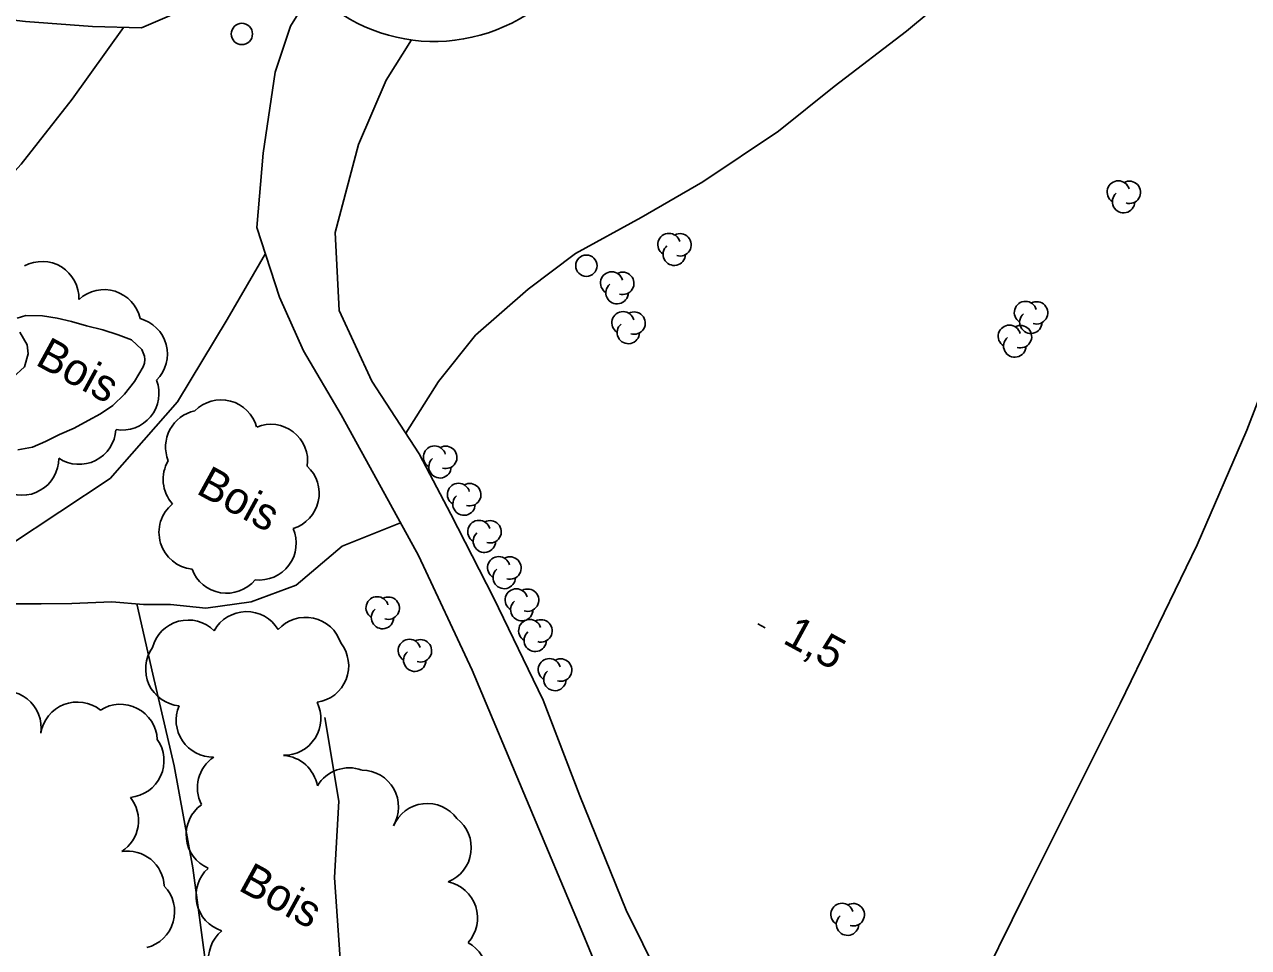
# Model space of a CAD drawing. Extents: x 219136 to 222520, y 5421589 to 5424530.
# Drawn here: x 221065 to 221179.8, y 5422253 to 5422339.6 of the extents above; entities that cross this region are included whole.
import ezdxf

# ---------------------------------------------------------------- set-up
doc = ezdxf.new("R2010")
doc.units = 0
for name, color, linetype in [('Level 19', 7, 'Continuous'), ('Level 2', 7, 'Continuous'), ('Level 21', 7, 'Continuous'), ('Level 22', 7, 'Continuous'), ('Level 3', 7, 'Continuous'), ('Level 36', 7, 'Continuous'), ('Level 44', 7, 'Continuous')]:
    doc.layers.add(name, color=color, linetype=linetype)

msp = doc.modelspace()

# ---------------------------------------------------------------- linework, layer by layer
at = {"layer": 'Level 19'}
for points in [[(221117.33, 5422254.32), (221112.06, 5422266.89), (221106.97, 5422279.04), (221101.93, 5422289.78), (221098.43, 5422296.17), (221094.68, 5422302.99), (221091.15, 5422308.99), (221088.89, 5422314.01), (221086.79, 5422320.55), (221087.36, 5422327.53), (221088.49, 5422335.13), (221089.93, 5422339.44), (221092, 5422342.79)], [(221101.27, 5422338.14), (221098.89, 5422334.37), (221096.3, 5422328.33), (221094.12, 5422320.08), (221094.51, 5422312.76), (221097.56, 5422306.12), (221102.01, 5422299.33), (221104.95, 5422293.65), (221108.98, 5422285.83), (221113.61, 5422276.2), (221117.06, 5422267.24), (221121.4, 5422256.52)], [(221121.4, 5422256.52), (221126.09, 5422247.05), (221129.93, 5422243.15), (221134.8, 5422241.48), (221140.61, 5422240.63), (221147.23, 5422241.87), (221150.69, 5422241.99), (221152.54, 5422240.42), (221150.37, 5422234.31), (221143.86, 5422223.98), (221136.86, 5422212.14), (221130.57, 5422203.02), (221123.7, 5422209.35), (221124.09, 5422214.24), (221125.09, 5422219.41), (221126.07, 5422224.99), (221125.26, 5422232.4), (221123.59, 5422239.08), (221120.89, 5422245.69), (221117.33, 5422254.32)]]:
    msp.add_lwpolyline(points, dxfattribs=at)
at = {"layer": 'Level 2'}
for points in [[(221064.3, 5422312.04), (221065.12, 5422312.28), (221066.68, 5422312.25), (221068.06, 5422312.03), (221069.4, 5422311.72), (221070.8, 5422311.34), (221072.32, 5422310.94), (221073.76, 5422310.48), (221075.03, 5422310.02), (221075.98, 5422309.09), (221076.23, 5422308.48), (221076.26, 5422308.16), (221076.23, 5422307.82), (221076.13, 5422307.48), (221075.32, 5422306.11), (221074.36, 5422304.91), (221073.28, 5422303.86), (221072.13, 5422303.07), (221070.97, 5422302.43), (221069.65, 5422301.72), (221068.27, 5422301.14), (221066.97, 5422300.49), (221065.75, 5422299.94), (221064.38, 5422299.7)], [(221063.9, 5422306.49), (221064.99, 5422307.48), (221065.33, 5422308.71), (221065.23, 5422309.53), (221064.56, 5422310.73)]]:
    msp.add_lwpolyline(points, dxfattribs=at)
at = {"layer": 'Level 21'}
for centre, radius, start, end in [((221103.34, 5422354.4), 16.41, 277.0551, 321.6705), ((221103.45, 5422354.08), 16.09, 231.9212, 276.8159)]:
    msp.add_arc(centre, radius, start, end, dxfattribs=at)
at = {"layer": 'Level 22'}
for points in [[(221100.74, 5422301.27), (221103.82, 5422306.11), (221107.29, 5422310.44), (221112.22, 5422314.76), (221116.66, 5422318.1), (221122.82, 5422321.48), (221128.6, 5422324.84), (221135.68, 5422329.57), (221140.9, 5422333.77), (221147.68, 5422338.95), (221151.94, 5422342.54), (221156.7, 5422348.11), (221161.25, 5422353.38), (221165.29, 5422359.25), (221166.91, 5422364.48), (221166.72, 5422368.48), (221165.59, 5422373.7)], [(221008.73, 5422354.2), (221014.17, 5422349.45), (221019.03, 5422345.74), (221025.26, 5422342.61), (221028.45, 5422341.61), (221031.97, 5422340.5), (221038.52, 5422340.65), (221046.1, 5422341.45), (221052.27, 5422341.43), (221058.64, 5422340.63), (221065.07, 5422339.87), (221071.36, 5422339.39), (221075.95, 5422339.28), (221080.13, 5422341.07), (221085.38, 5422342.95), (221087.81, 5422343.73), (221090.23, 5422344.96)], [(221074.28, 5422339.32), (221069.45, 5422332.59), (221064.69, 5422326.49), (221058.91, 5422320.12), (221054.31, 5422315.06), (221051, 5422310.99), (221050.34, 5422306.95), (221051.52, 5422301.03), (221052.84, 5422295.12), (221052.91, 5422289.62), (221052.43, 5422287.71), (221051.66, 5422284.61), (221045.03, 5422280.36), (221038.32, 5422275.94), (221034.56, 5422273.05)], [(221087.58, 5422318.1), (221083.99, 5422311.91), (221079.35, 5422304.19), (221073.01, 5422297.02), (221063.57, 5422290.76), (221058.45, 5422288.18), (221056.71, 5422287.23), (221055.3, 5422286.46), (221051.74, 5422284.95)], [(221174.95, 5422290.77), (221179.61, 5422301.55), (221183.76, 5422312.33)], [(221100.25, 5422292.85), (221094.79, 5422290.67), (221090.47, 5422287.01), (221086.25, 5422285.44), (221081.98, 5422284.85), (221078.69, 5422285.18), (221076.16, 5422285.2), (221073.17, 5422285.44), (221069.43, 5422285.27), (221066.55, 5422285.26), (221062.65, 5422285.24)], [(221174.95, 5422290.77), (221167.72, 5422275.91), (221158.89, 5422258.21), (221153.79, 5422247.89), (221150.51, 5422241.98)], [(221075.51, 5422285.25), (221077.01, 5422278.66), (221079.01, 5422270.07), (221080.77, 5422260.49), (221081.99, 5422251.4), (221082.88, 5422244.27)], [(221093.15, 5422274.59), (221094.46, 5422266.73), (221094.06, 5422259.59), (221094.6, 5422251.91), (221095.47, 5422244.75), (221096.29, 5422238.44), (221098.88, 5422230.64), (221100.89, 5422221.34), (221102.21, 5422213.38), (221100.9, 5422208.56), (221099.63, 5422202.53), (221100.47, 5422195.8), (221102.58, 5422190.93), (221104.59, 5422187.28), (221106.21, 5422184.3), (221107.58, 5422181.99)]]:
    msp.add_lwpolyline(points, dxfattribs=at)
at = {"layer": 'Level 3'}
msp.add_line((221133.74, 5422283.37), (221134.44, 5422282.99), dxfattribs=at)
at = {"layer": 'Level 36'}
for centre in [(221085.37, 5422338.7), (221117.68, 5422316.96)]:
    msp.add_circle(centre, 1, dxfattribs=at)
at = {"layer": 'Level 44'}
for centre, radius, start, end in [((221167.55, 5422323.88), 1.05, 15.4747, 238.159), ((221168.59, 5422323.85), 1.05, 252.6532, 118.3418), ((221168.05, 5422322.97), 1.05, 130.807, 358.2641), ((221125.42, 5422318.95), 1.05, 15.4747, 238.159), ((221126.46, 5422318.92), 1.05, 252.6532, 118.3418), ((221125.92, 5422318.04), 1.05, 130.807, 358.2641), ((221066.64, 5422313.9), 3.46, 358.4738, 118.4738), ((221120.05, 5422315.34), 1.05, 15.4747, 238.159), ((221121.09, 5422315.31), 1.05, 252.6532, 118.3418), ((221072.45, 5422311.26), 3.46, 12.5835, 132.5835), ((221120.55, 5422314.43), 1.05, 130.807, 358.2641), ((221158.85, 5422312.57), 1.05, 15.4747, 238.159), ((221159.89, 5422312.54), 1.05, 252.6532, 118.3418), ((221121.11, 5422311.61), 1.05, 15.4747, 238.159), ((221122.15, 5422311.58), 1.05, 252.6532, 118.3418), ((221159.35, 5422311.66), 1.05, 130.807, 358.2641), ((221074.93, 5422308.67), 3.46, 315.0438, 75.0438), ((221121.61, 5422310.7), 1.05, 130.807, 358.2641), ((221157.34, 5422310.34), 1.05, 15.4747, 238.159), ((221158.38, 5422310.31), 1.05, 252.6532, 118.3418), ((221157.84, 5422309.43), 1.05, 130.807, 358.2641), ((221074.14, 5422305), 3.46, 260.544, 20.544), ((221083.42, 5422300.92), 3.46, 15.369, 135.369), ((221081.68, 5422299.96), 3.46, 102.1067, 201.7628), ((221088.08, 5422298.63), 3.46, 352.334, 112.334), ((221070.11, 5422301.79), 3.46, 236.5988, 356.5988), ((221103.44, 5422299.01), 1.05, 15.9068, 238.5912), ((221104.49, 5422298.99), 1.05, 253.0853, 118.7739), ((221064.74, 5422298.89), 3.46, 240.0876, 0.0876), ((221081.45, 5422296.93), 3.46, 149.6764, 221.7158), ((221103.95, 5422298.1), 1.05, 131.2391, 358.6962), ((221089.16, 5422295.62), 3.46, 287.35, 47.35), ((221105.69, 5422295.51), 1.05, 15.9068, 238.5912), ((221106.74, 5422295.49), 1.05, 253.0853, 118.7739), ((221106.2, 5422294.6), 1.05, 131.2391, 358.6962), ((221081.06, 5422291.94), 3.46, 129.172, 264.082), ((221107.6, 5422292.03), 1.05, 15.9068, 238.5912), ((221108.65, 5422292.01), 1.05, 253.0853, 118.7739), ((221087.01, 5422290.94), 3.46, 263.3755, 23.3755), ((221108.11, 5422291.12), 1.05, 131.2391, 358.6962), ((221109.46, 5422288.63), 1.05, 15.9068, 238.5912), ((221110.51, 5422288.61), 1.05, 253.0853, 118.7739), ((221083.94, 5422289.7), 3.46, 200.4552, 320.4552), ((221109.97, 5422287.72), 1.05, 131.2391, 358.6962), ((221098.06, 5422284.87), 1.05, 15.4747, 238.159), ((221099.1, 5422284.84), 1.05, 252.6532, 118.3418), ((221111.11, 5422285.61), 1.05, 15.9068, 238.5912), ((221112.16, 5422285.59), 1.05, 253.0853, 118.7739), ((221085.81, 5422281.06), 3.46, 31.1487, 151.1487), ((221098.56, 5422283.96), 1.05, 130.807, 358.2641), ((221111.62, 5422284.7), 1.05, 131.2391, 358.6962), ((221080.34, 5422280.27), 3.46, 45.2521, 165.2521), ((221091.35, 5422280.52), 3.46, 17.8854, 137.8854), ((221112.37, 5422282.73), 1.05, 15.9068, 238.5912), ((221113.42, 5422282.71), 1.05, 253.0853, 118.7739), ((221112.88, 5422281.82), 1.05, 131.2391, 358.6962), ((221079.81, 5422279.13), 3.46, 144.4221, 264.6426), ((221091.93, 5422279.44), 3.46, 278.3309, 38.3309), ((221101.08, 5422280.87), 1.05, 15.4747, 238.159), ((221102.12, 5422280.84), 1.05, 252.6532, 118.3418), ((221101.58, 5422279.96), 1.05, 130.807, 358.2641), ((221114.21, 5422279.06), 1.05, 15.9068, 238.5912), ((221115.26, 5422279.04), 1.05, 253.0853, 118.7739), ((221114.72, 5422278.15), 1.05, 131.2391, 358.6962), ((221063.09, 5422273.62), 3.46, 351.5077, 111.5077), ((221069.94, 5422272.58), 3.46, 51.2898, 171.2898), ((221073.98, 5422272.37), 3.46, 2.7451, 122.7451), ((221082.67, 5422274.33), 3.46, 157.0504, 270.8948), ((221089.31, 5422274.5), 3.46, 269.5539, 25.9542), ((221074.61, 5422270.54), 3.46, 275.2252, 35.2252), ((221084.66, 5422268), 3.46, 123.9237, 207.2311), ((221089.04, 5422267.58), 3.46, 9.8123, 85.9542), ((221095.44, 5422266.41), 3.46, 69.8123, 149.554), ((221096.6, 5422266.2), 3.46, 329.3627, 89.3627), ((221072.22, 5422264.92), 3.46, 303.0619, 38.7865), ((221083.61, 5422263.61), 3.46, 125.9396, 245.9396), ((221102.76, 5422263.06), 3.46, 36.588, 156.588), ((221103.42, 5422262.38), 3.46, 292.2194, 52.2194), ((221074.64, 5422258.6), 3.46, 3.0619, 98.7865), ((221084.53, 5422257.88), 3.46, 132.2805, 252.2805), ((221075.61, 5422256.37), 3.46, 284.0068, 44.0068), ((221104.01, 5422255.79), 3.46, 318.0826, 78.0826), ((221141.65, 5422256.11), 1.05, 15.9068, 238.5912), ((221142.7, 5422256.09), 1.05, 253.0853, 118.7739), ((221142.16, 5422255.2), 1.05, 131.2391, 358.6962), ((221085.7, 5422251.92), 3.46, 129.8555, 249.8555), ((221104.93, 5422250.43), 3.46, 301.4038, 61.4038)]:
    msp.add_arc(centre, radius, start, end, dxfattribs=at)

# ---------------------------------------------------------------- texts
at = {"layer": 'Level 3'}
msp.add_text('1,5', height=3, rotation=331.383, dxfattribs=at).set_placement((221135.98, 5422281.63))
at = {"layer": 'Level 44'}
for p in [(221065.9, 5422307.73), (221080.98, 5422295.66), (221084.93, 5422258.45)]:
    msp.add_text('Bois', height=3, rotation=331.3547, dxfattribs=at).set_placement(p)

doc.saveas('drawing.dxf')
